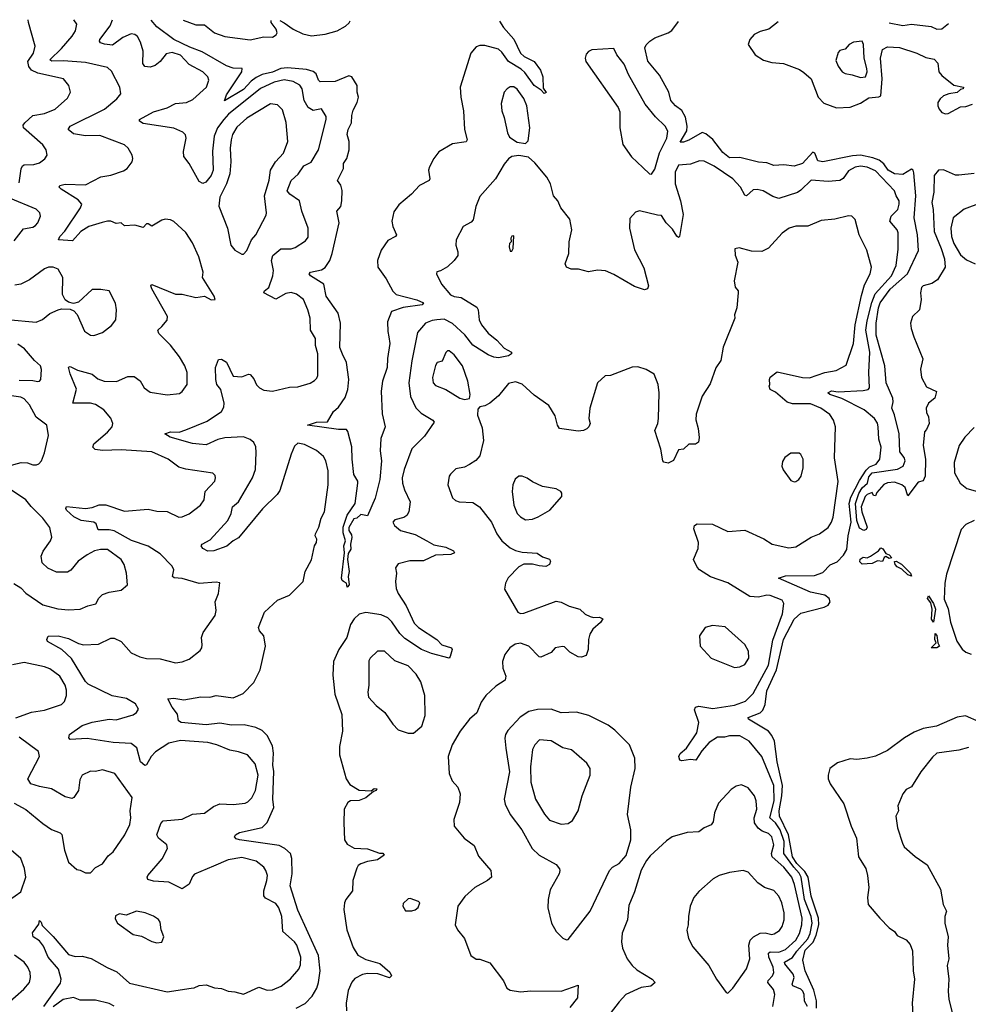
# Model space of a CAD drawing. Extents: x 1954683 to 2060285, y 904798 to 1016299.
# Tile 471 of 472: x 2048718 to 2054300, y 1010467 to 1016261. Entities that reach past the tile are written whole.
import ezdxf

# ---------------------------------------------------------------- set-up
doc = ezdxf.new("R2010")
doc.units = 0

msp = doc.modelspace()

# ---------------------------------------------------------------- linework, layer by layer
at = {"layer": '0CON10XD'}
for points in [[(2048715, 1015300.8), (2048727.1, 1015382.9), (2048735, 1015400.8), (2048745, 1015406.7), (2048800.9, 1015409.1), (2048835, 1015420), (2048867, 1015443), (2048880, 1015465), (2048874.3, 1015495), (2048855, 1015525.8), (2048740.9, 1015625), (2048738.6, 1015641.4), (2048748.1, 1015655), (2048795, 1015698.2), (2048865, 1015708.8), (2048926.9, 1015735), (2048999.5, 1015800.5), (2049016.7, 1015835), (2049008.1, 1015875), (2048975, 1015913.5), (2048825, 1015946.8), (2048787.2, 1015965), (2048771.3, 1015985), (2048765.8, 1016015), (2048798.9, 1016065), (2048808.5, 1016105), (2048770.4, 1016245), (2048768.4, 1016261.4)], [(2048860, 1010455), (2048957.6, 1010592.4), (2048961.8, 1010615), (2048945.6, 1010675), (2048885, 1010744.4), (2048859.2, 1010809.2), (2048835, 1010840), (2048796.7, 1010865), (2048793, 1010887), (2048831.2, 1010938.8), (2048835, 1010960), (2048845, 1010950), (2048850.7, 1010930.7), (2048915, 1010867.1), (2049005, 1010760), (2049045, 1010749.1), (2049085, 1010751.5), (2049137.9, 1010737.9), (2049233.2, 1010683.2), (2049289, 1010659), (2049365, 1010592.3), (2049585, 1010541.2), (2049726.8, 1010563.2), (2049745, 1010564.4), (2049775, 1010578.1), (2049815, 1010581.4), (2049865, 1010564.2), (2049905, 1010560.8), (2049945, 1010544.2), (2049985, 1010541.4), (2050035, 1010527.1), (2050125, 1010568.8), (2050175, 1010550.8), (2050205, 1010553.1), (2050257.5, 1010575), (2050312.1, 1010617.9), (2050360, 1010675), (2050370.9, 1010699.1), (2050373.1, 1010745), (2050348.9, 1010815), (2050335, 1010835.6), (2050266.2, 1010895), (2050260.9, 1010985), (2050243.6, 1011035), (2050225, 1011060.6), (2050165, 1011092.2), (2050155, 1011106.2), (2050154.1, 1011135), (2050173.3, 1011195), (2050175.6, 1011225), (2050167.5, 1011255), (2050154.3, 1011275), (2050109.6, 1011309.6), (2050025, 1011331.2), (2049945, 1011316.9), (2049859.2, 1011280.8), (2049747, 1011233), (2049735, 1011220), (2049715.6, 1011175), (2049675, 1011146.2), (2049595, 1011185.5), (2049505, 1011191.5), (2049472.2, 1011202.2), (2049468, 1011215), (2049473.1, 1011225), (2049556.7, 1011323.3), (2049587.1, 1011385), (2049584, 1011405), (2049534.2, 1011445), (2049525.6, 1011465), (2049548.3, 1011531.7), (2049562.7, 1011547.3), (2049675, 1011556.5), (2049735, 1011585.5), (2049805, 1011593.1), (2049859.5, 1011630.5), (2049895, 1011647.1), (2049975, 1011643.3), (2050045, 1011650.6), (2050061.3, 1011658.7), (2050085, 1011682), (2050105.4, 1011725), (2050120.8, 1011815), (2050103.4, 1011883.4), (2050058.8, 1011935), (2050006.1, 1011953.9), (2049955, 1011962.9), (2049878.8, 1011995), (2049825, 1012008.2), (2049665, 1012020.3), (2049595, 1012003.3), (2049517, 1011953), (2049491.5, 1011925), (2049465, 1011876), (2049455, 1011872.9), (2049429.1, 1011895), (2049407, 1011977), (2049375, 1012002.8), (2049267.3, 1012007.3), (2049115, 1012031.6), (2049016, 1012026), (2049006.4, 1012036.4), (2049011.2, 1012055), (2049085, 1012107.5), (2049145, 1012127.5), (2049245, 1012145.6), (2049285, 1012141.8), (2049385, 1012170), (2049405.8, 1012185), (2049416.8, 1012203.2), (2049399.4, 1012235), (2049346.6, 1012266.6), (2049262.1, 1012282.1), (2049120.8, 1012350.8), (2049105, 1012366.8), (2049022.5, 1012502.5), (2048965.7, 1012555.7), (2048881.7, 1012601.7), (2048877.5, 1012615), (2048885.6, 1012634.4), (2048945, 1012636.2), (2049005, 1012619.6), (2049065, 1012590), (2049093.1, 1012583.1), (2049182.4, 1012587.6), (2049255, 1012622.5), (2049275, 1012621.4), (2049315, 1012602), (2049375, 1012535.8), (2049425, 1012512.9), (2049465, 1012501.5), (2049545, 1012500), (2049635, 1012477.1), (2049675, 1012481.9), (2049715, 1012499.2), (2049779.7, 1012550.3), (2049790, 1012565), (2049791.9, 1012581.9), (2049787.8, 1012625), (2049797.5, 1012655), (2049869.1, 1012755), (2049874.5, 1012785), (2049869.2, 1012835), (2049887.1, 1012885), (2049896.7, 1012946.7), (2049875, 1012952), (2049775, 1012944.2), (2049675, 1012972.1), (2049627.4, 1012977.4), (2049617.5, 1012985), (2049625.5, 1013025), (2049615.8, 1013045), (2049545, 1013117.5), (2049475, 1013164.2), (2049376.9, 1013196.9), (2049275, 1013252.7), (2049245, 1013259.3), (2049180, 1013260), (2049167.5, 1013295), (2049155, 1013304.6), (2049080, 1013315), (2049036.2, 1013335), (2048994, 1013375), (2048990, 1013385), (2048994.2, 1013395.8), (2049105, 1013385.4), (2049145, 1013391.5), (2049185, 1013406.1), (2049225, 1013406.7), (2049335, 1013368.8), (2049475, 1013380.4), (2049525, 1013369.5), (2049585, 1013366.4), (2049655, 1013334.4), (2049675, 1013335.6), (2049715, 1013353.3), (2049782.5, 1013405), (2049803.2, 1013436.8), (2049810, 1013485), (2049866.2, 1013545), (2049871.2, 1013565), (2049868.3, 1013578.3), (2049853.8, 1013593.8), (2049695, 1013616.9), (2049655, 1013628.6), (2049592, 1013675), (2049495, 1013718.9), (2049315, 1013731.1), (2049205, 1013726.7), (2049161.5, 1013731.5), (2049149.2, 1013745), (2049154.2, 1013765), (2049235.6, 1013835), (2049261.4, 1013865), (2049265.6, 1013885), (2049255, 1013915.7), (2049213.8, 1013965), (2049165, 1013997.6), (2049135, 1014004.7), (2049030, 1014005), (2049052.8, 1014087.2), (2049015, 1014176.7), (2049005, 1014217.5), (2049015, 1014220), (2049058.7, 1014198.7), (2049145, 1014175.5), (2049177.1, 1014147.1), (2049215.4, 1014134.6), (2049287.8, 1014132.2), (2049355, 1014161.4), (2049392.7, 1014162.7), (2049426.4, 1014136.4), (2049451.4, 1014095), (2049485, 1014069.1), (2049586.9, 1014053.1), (2049658.9, 1014061.1), (2049675, 1014073.8), (2049704.3, 1014115), (2049704.4, 1014185), (2049689.5, 1014225), (2049657.9, 1014277.9), (2049605, 1014346), (2049536.9, 1014415), (2049530.8, 1014435), (2049555, 1014455.8), (2049586.8, 1014493.2), (2049587.1, 1014515), (2049495, 1014676.7), (2049490.8, 1014695), (2049495, 1014703.3), (2049635, 1014646.9), (2049675, 1014645.6), (2049755, 1014627.5), (2049805, 1014633.8), (2049845, 1014613.8), (2049867.5, 1014615), (2049863.3, 1014635), (2049794.3, 1014745), (2049797.1, 1014775), (2049771.9, 1014865), (2049735, 1014948), (2049695, 1015008.6), (2049625, 1015074.2), (2049605, 1015084.3), (2049575, 1015086.7), (2049555, 1015081.1), (2049495, 1015045.5), (2049475, 1015060.9), (2049465, 1015060), (2049445, 1015038.9), (2049395, 1015052.9), (2049335, 1015048.5), (2049315, 1015066.2), (2049285, 1015062.2), (2049254.4, 1015075.6), (2049235, 1015076.5), (2049202.9, 1015067.1), (2049125.3, 1015044.7), (2049078.9, 1015015), (2049029.1, 1014960.9), (2048946.7, 1014965), (2048954.5, 1014985), (2048982.9, 1015017.1), (2049076.9, 1015155), (2049082.9, 1015175), (2049061.5, 1015201.5), (2048962, 1015265), (2048951.2, 1015275), (2048954, 1015285), (2048985, 1015292.7), (2049105, 1015288.7), (2049195, 1015336.2), (2049255, 1015346.4), (2049328.3, 1015371.7), (2049350, 1015385), (2049379.2, 1015425), (2049384.2, 1015445), (2049380, 1015465), (2049357.1, 1015505), (2049335, 1015525.5), (2049189.2, 1015579.3), (2049105, 1015577.8), (2049035, 1015589.6), (2049002.9, 1015615), (2049014.7, 1015635.3), (2049216.4, 1015735), (2049289.2, 1015795), (2049313.3, 1015825), (2049306.9, 1015865), (2049258.7, 1015958.7), (2049235, 1015980), (2049105, 1016009.7), (2048975, 1016020), (2048907.5, 1016017.5), (2048895.6, 1016025), (2048965, 1016091.2), (2049027.3, 1016165), (2049045.9, 1016195.9), (2049054.2, 1016235), (2049037, 1016260.5)], [(2049775, 1013763.4), (2049735, 1013768.2), (2049603.3, 1013805), (2049572.5, 1013825), (2049605, 1013836), (2049656.1, 1013833.9), (2049695, 1013847.1), (2049820.4, 1013899.6), (2049905.6, 1013955), (2049919.2, 1013980.8), (2049920.8, 1014005), (2049902.2, 1014085), (2049878.6, 1014115), (2049872.2, 1014145), (2049871.1, 1014215), (2049888.7, 1014261.3), (2049905, 1014264.4), (2049935.3, 1014245.3), (2049974.2, 1014164.2), (2050025, 1014160), (2050065, 1014175.8), (2050075, 1014173.8), (2050095, 1014148), (2050111.8, 1014111.8), (2050130, 1014095), (2050155, 1014081.9), (2050205, 1014075.5), (2050305, 1014098.8), (2050355, 1014100), (2050426.9, 1014123.1), (2050452.6, 1014137.4), (2050467.6, 1014152.4), (2050472.4, 1014167.6), (2050471.7, 1014261.7), (2050473.1, 1014295), (2050459.4, 1014345), (2050458.2, 1014385), (2050430, 1014435), (2050427.3, 1014505), (2050414.5, 1014555), (2050388.6, 1014615), (2050346.9, 1014646.9), (2050315.4, 1014655.4), (2050285, 1014650), (2050225, 1014616.2), (2050154.4, 1014655), (2050158.6, 1014665), (2050185, 1014685.7), (2050208, 1014755), (2050211.5, 1014785), (2050199.2, 1014845), (2050207.1, 1014872.9), (2050255, 1014913.1), (2050316.3, 1014913.7), (2050340, 1014920), (2050399.1, 1014960.9), (2050415, 1014982.5), (2050415.5, 1015035.5), (2050378.1, 1015135), (2050364.2, 1015195), (2050306.9, 1015235), (2050292.7, 1015255), (2050315.6, 1015315), (2050357.8, 1015352.3), (2050389.2, 1015400.7), (2050433, 1015423), (2050477.1, 1015495), (2050522.5, 1015675), (2050522, 1015692), (2050495, 1015736), (2050445, 1015727.8), (2050415, 1015744.4), (2050391.9, 1015785), (2050380, 1015855), (2050366.1, 1015876.1), (2050327.8, 1015897.8), (2050275, 1015908.4), (2050215, 1015893), (2050135, 1015856.8), (2049947.6, 1015705), (2049919.2, 1015675), (2049882.6, 1015625), (2049862.5, 1015575), (2049853.1, 1015486.9), (2049855.8, 1015375), (2049844.7, 1015345), (2049813.9, 1015306.1), (2049795, 1015296.7), (2049775, 1015309.6), (2049714.8, 1015414.8), (2049685, 1015456.7), (2049682.8, 1015485), (2049697.9, 1015565), (2049693.1, 1015583.1), (2049678.8, 1015598.8), (2049625, 1015622.9), (2049445, 1015651.4), (2049423.3, 1015665), (2049423.3, 1015675), (2049505, 1015718.2), (2049585, 1015743.3), (2049635, 1015767.7), (2049700, 1015775), (2049737.4, 1015792.6), (2049818.1, 1015865), (2049830.6, 1015905), (2049825.6, 1015925), (2049795, 1015954.4), (2049715, 1015997.9), (2049665, 1016051.8), (2049615, 1016068.6), (2049580.5, 1016059.5), (2049544.7, 1016015.3), (2049515, 1015991.2), (2049485, 1015982.3), (2049455.5, 1015985.5), (2049443.6, 1016003.6), (2049445.3, 1016075.3), (2049429.2, 1016129.1), (2049411.7, 1016161.7), (2049395, 1016174.5), (2049375, 1016177.9), (2049325.8, 1016155.8), (2049265, 1016110.7), (2049216.4, 1016116.4), (2049194.2, 1016125), (2049186.9, 1016135), (2049188.9, 1016145), (2049250.8, 1016225), (2049265.1, 1016259.9)], [(2051541.4, 1016253), (2051565, 1016215.6), (2051625.8, 1016145.8), (2051664.5, 1016065), (2051686.7, 1016045), (2051745.3, 1016015.3), (2051782.5, 1015965), (2051795.8, 1015925), (2051798.3, 1015858.3), (2051816.7, 1015833.3), (2051805, 1015827.5), (2051787.5, 1015847.5), (2051745, 1015874.4), (2051690.9, 1015950.9), (2051669.8, 1015969.8), (2051594.6, 1016014.6), (2051555, 1016069.7), (2051535, 1016087.4), (2051455, 1016108.7), (2051425, 1016109.2), (2051405, 1016102.2), (2051371.9, 1016065), (2051310.6, 1015865), (2051314.4, 1015805), (2051330, 1015725), (2051335.7, 1015615), (2051352, 1015555), (2051345, 1015542), (2051265, 1015530.8), (2051185, 1015484), (2051155, 1015443.8), (2051130, 1015395), (2051124.5, 1015375), (2051131.9, 1015325), (2051127.5, 1015315), (2051070, 1015285), (2051024.2, 1015235), (2050948.3, 1015171.7), (2050918.8, 1015131.2), (2050908.8, 1015075), (2050913.8, 1015045), (2050934.5, 1014995), (2050929.2, 1014985), (2050885, 1014961.5), (2050844.3, 1014905.7), (2050824, 1014845), (2050826, 1014805), (2050875.6, 1014735.6), (2050914.7, 1014664.8), (2050934.3, 1014645), (2051055, 1014613.2), (2051093.8, 1014595), (2051085.9, 1014584.1), (2050975, 1014568.6), (2050905.3, 1014544.7), (2050882.6, 1014482.6), (2050883.7, 1014426.3), (2050890.9, 1014395), (2050896.9, 1014355), (2050881.7, 1014268.3), (2050881.1, 1014215), (2050853.1, 1014135), (2050844.7, 1014075.3), (2050851.2, 1013941.2), (2050868, 1013865), (2050842.4, 1013797.6), (2050838.9, 1013725), (2050847.5, 1013665), (2050837.1, 1013555), (2050809.4, 1013445), (2050765, 1013342.5), (2050725, 1013350), (2050701.2, 1013328.8), (2050683.8, 1013325), (2050655, 1013272.5), (2050654.6, 1013254.6), (2050670.8, 1013230.8), (2050672.9, 1013215), (2050664.3, 1013175), (2050666, 1013145), (2050650.3, 1013119.7), (2050646.2, 1013085), (2050657.1, 1013015), (2050650.4, 1012985), (2050656.9, 1012935), (2050645, 1012922.5), (2050642, 1012945), (2050624.5, 1012954.5), (2050615, 1012961.2), (2050612.7, 1012975), (2050630, 1013125), (2050624.7, 1013165), (2050635.4, 1013195), (2050621.9, 1013241.9), (2050621.5, 1013275), (2050644.3, 1013345), (2050692.9, 1013415), (2050707.5, 1013535), (2050707.5, 1013545), (2050684.6, 1013584.6), (2050673.8, 1013675), (2050672.9, 1013747.1), (2050648.8, 1013838.8), (2050640.7, 1013850.7), (2050595, 1013849.5), (2050411.2, 1013875), (2050465, 1013892.5), (2050528.8, 1013895), (2050563.8, 1013955), (2050595, 1013982), (2050632.8, 1014037.2), (2050650, 1014085), (2050654, 1014145), (2050640.9, 1014245), (2050617, 1014293), (2050601.8, 1014331.8), (2050605.7, 1014475), (2050593.1, 1014535), (2050522.1, 1014635), (2050508, 1014705), (2050429.2, 1014755), (2050422.5, 1014765), (2050428.8, 1014775), (2050495, 1014790), (2050515, 1014802.3), (2050543.2, 1014845), (2050557.3, 1014885), (2050598, 1015065), (2050583.5, 1015135), (2050607.7, 1015162.3), (2050614.7, 1015195.3), (2050616, 1015256), (2050608, 1015288), (2050589.2, 1015315), (2050624.4, 1015385), (2050624.5, 1015414.5), (2050644, 1015445), (2050657.6, 1015495), (2050657.5, 1015545), (2050644.8, 1015585), (2050651, 1015615), (2050670.9, 1015655), (2050672.4, 1015697.6), (2050681.3, 1015728.7), (2050704.6, 1015775), (2050711.8, 1015805), (2050703.8, 1015835), (2050704.7, 1015875), (2050673.1, 1015925), (2050655, 1015931.8), (2050575, 1015897.8), (2050486.6, 1015896.6), (2050475.7, 1015905.7), (2050462.7, 1015942.7), (2050445, 1015956.9), (2050405, 1015967.3), (2050295, 1015978.2), (2050255, 1015973.2), (2050205, 1015952.6), (2050145, 1015938.3), (2050109.1, 1015920.9), (2050080.2, 1015899.8), (2050035, 1015849.8), (2049924.2, 1015784.2), (2049935, 1015820), (2050025.6, 1015955), (2050026.7, 1015975), (2049975, 1015976.6), (2049935, 1015989.1), (2049792.4, 1016072.4), (2049719.6, 1016100.4), (2049625.6, 1016145), (2049525, 1016218.5), (2049492.8, 1016259.2)], [(2049680.7, 1016258.6), (2049755, 1016230.8), (2049805, 1016230.6), (2049865, 1016183.4), (2049925, 1016162.2), (2050073.5, 1016143.5), (2050155, 1016159.6), (2050205, 1016158.9), (2050227.5, 1016172.5), (2050232.9, 1016185), (2050227.3, 1016205), (2050197.5, 1016245), (2050198.5, 1016257)], [(2050249.5, 1016256.9), (2050275, 1016243.2), (2050327.5, 1016205), (2050385, 1016177.7), (2050435, 1016167.1), (2050515, 1016176.5), (2050586, 1016195), (2050635, 1016222.7), (2050656.6, 1016243.4), (2050662.7, 1016255.6)], [(2054335, 1015356.9), (2054245, 1015345.5), (2054225, 1015346.5), (2054155, 1015378.1), (2054125, 1015375.7), (2054099.2, 1015345), (2054096.5, 1015246.5), (2054084.8, 1015185), (2054092.6, 1015145), (2054099.4, 1015015), (2054140.2, 1014915), (2054160.8, 1014855), (2054163.6, 1014805), (2054119.5, 1014730.5), (2054085, 1014709.4), (2054035, 1014696.2), (2054025, 1014685.7), (2054018.2, 1014655), (2054023.3, 1014615), (2054012.5, 1014555), (2053972.5, 1014515), (2053960, 1014475), (2053963.3, 1014445), (2053980, 1014395), (2054033.3, 1014265), (2054018.8, 1014205), (2054023.8, 1014155), (2054055, 1014100), (2054113, 1014073), (2054103.3, 1014035), (2054066.2, 1014005), (2054052, 1013975), (2054055, 1013950), (2054066.7, 1013925), (2054070, 1013885), (2054055, 1013850), (2054043, 1013837), (2054033.8, 1013755), (2054047.5, 1013675), (2054045.7, 1013574.3), (2054035, 1013547.5), (2054005, 1013540), (2053945, 1013460), (2053929.3, 1013509.3), (2053908.8, 1013525), (2053865, 1013540), (2053823.9, 1013536.1), (2053803.9, 1013526.1), (2053761.7, 1013478.3), (2053755, 1013460), (2053741.7, 1013461.7), (2053735, 1013480), (2053705, 1013466.7), (2053693.1, 1013455), (2053670.4, 1013395), (2053673.8, 1013365), (2053705.6, 1013275.6), (2053698.9, 1013261.1), (2053685, 1013256.4), (2053659.7, 1013269.7), (2053645, 1013314.3), (2053635.6, 1013415), (2053655, 1013472.6), (2053675, 1013507.1), (2053706.7, 1013535), (2053715, 1013571.2), (2053735.3, 1013595), (2053884.3, 1013615.7), (2053916.7, 1013635), (2053928.8, 1013665), (2053922.5, 1013685), (2053897.7, 1013717.7), (2053893.4, 1013823.4), (2053866.6, 1013936.6), (2053850, 1013975), (2053858.2, 1014011.8), (2053856.8, 1014035), (2053817.1, 1014125), (2053808.6, 1014225), (2053758.8, 1014405), (2053757.4, 1014475), (2053771.2, 1014565), (2053782.3, 1014595), (2053840, 1014675), (2053942.9, 1014765), (2054006.9, 1014903.1), (2054001, 1014995), (2053981.9, 1015095), (2053991.5, 1015225), (2053980.5, 1015360.5), (2053975, 1015376.2), (2053965, 1015381.2), (2053915, 1015350), (2053865, 1015353.5), (2053828.4, 1015375), (2053803.6, 1015413.6), (2053775, 1015435.3), (2053739.2, 1015449.2), (2053665, 1015463.9), (2053618.8, 1015461.2), (2053444.7, 1015424.7), (2053415, 1015430.6), (2053396.9, 1015475), (2053385, 1015481.4), (2053325, 1015415.9), (2053275, 1015398.9), (2053215, 1015406.5), (2053155, 1015402.5), (2053115, 1015418.1), (2053065, 1015422.2), (2052955, 1015451.1), (2052895, 1015449.2), (2052855, 1015479.3), (2052796.2, 1015556.1), (2052755, 1015590), (2052735, 1015597.9), (2052655, 1015551.8), (2052625, 1015540.6), (2052605, 1015540), (2052643.5, 1015606.5), (2052645.2, 1015635), (2052637, 1015687), (2052615, 1015726.9), (2052577.3, 1015755), (2052550.5, 1015785), (2052538.5, 1015835), (2052483.8, 1015935), (2052415, 1016018.1), (2052396.2, 1016095), (2052405, 1016113.5), (2052426.4, 1016135), (2052454.8, 1016155.2), (2052535, 1016183.2), (2052555, 1016197.1), (2052594.3, 1016249.8)], [(2053181.8, 1016248), (2053126.2, 1016205), (2053075, 1016191.8), (2053040.8, 1016175), (2053014.4, 1016145), (2053005.6, 1016115), (2053045.6, 1016055), (2053095, 1016022.7), (2053145, 1016008.5), (2053212.6, 1016002.6), (2053307.3, 1015967.3), (2053331.4, 1015951.4), (2053375, 1015914.3), (2053416, 1015806), (2053450.7, 1015770.7), (2053525, 1015742.2), (2053604.1, 1015745.9), (2053665, 1015770.2), (2053715, 1015802), (2053772.9, 1015807.1), (2053786, 1015814), (2053792.7, 1015912.7), (2053782.7, 1016035), (2053794.4, 1016085), (2053825, 1016101.9), (2053895, 1016097.8), (2053997.5, 1016065), (2054049.5, 1016039.5), (2054098.8, 1016028.8), (2054120, 1016005), (2054127.5, 1015955), (2054145, 1015932.5), (2054215.8, 1015875.8), (2054272.5, 1015865), (2054270, 1015855), (2054255, 1015851.2), (2054235, 1015833.8), (2054185, 1015826), (2054155, 1015814), (2054133.8, 1015796.2), (2054121.5, 1015775), (2054120.9, 1015755), (2054127.8, 1015735), (2054144.7, 1015714.7), (2054165, 1015707.1), (2054181.2, 1015708.8), (2054255, 1015748.8), (2054285, 1015750), (2054325, 1015763.3)], [(2053833.6, 1016243), (2053915, 1016226.7), (2053965, 1016235.5), (2054081.6, 1016221.6), (2054115, 1016205.9), (2054145, 1016207.5), (2054184.4, 1016239.9)], [(2052435, 1015353.3), (2052455, 1015382.5), (2052482.5, 1015477.5), (2052526, 1015565), (2052532.5, 1015605), (2052516.7, 1015635), (2052459.2, 1015689.2), (2052398.6, 1015765), (2052299.7, 1015939.7), (2052275, 1015998.8), (2052231.2, 1016055), (2052215, 1016092.5), (2052085, 1016083.8), (2052065.9, 1016074.1), (2052052.3, 1016057.7), (2052046.2, 1016035), (2052048.8, 1016015), (2052240, 1015745), (2052249.5, 1015719.5), (2052249.2, 1015625), (2052267, 1015527), (2052319.2, 1015455), (2052385, 1015391.2), (2052423.3, 1015355), (2052435, 1015353.3)], [(2053665, 1015921.4), (2053695, 1015924.4), (2053704.5, 1015955), (2053703.9, 1015975), (2053687.9, 1016035), (2053684.2, 1016115), (2053675.9, 1016135.9), (2053625, 1016128.8), (2053600, 1016115), (2053575, 1016088.8), (2053545, 1016080), (2053535, 1016067.5), (2053521.2, 1016021.2), (2053535, 1015987.5), (2053558.8, 1015955), (2053575, 1015944.3), (2053617.6, 1015937.6), (2053665, 1015921.4)], [(2051695, 1015532.5), (2051711.2, 1015548.8), (2051719.5, 1015625), (2051701.4, 1015755), (2051685, 1015798.5), (2051645, 1015852.5), (2051625, 1015866.5), (2051605, 1015865.7), (2051586, 1015855), (2051569.2, 1015835), (2051551.3, 1015768.7), (2051554.5, 1015725), (2051569.5, 1015685), (2051588.8, 1015595), (2051600.9, 1015570.9), (2051645, 1015540.8), (2051695, 1015532.5)], [(2050025, 1014881.2), (2050035, 1014882), (2050055, 1014903.8), (2050082.7, 1014965), (2050108.5, 1014995), (2050168, 1015112), (2050170.9, 1015125), (2050158.3, 1015225), (2050186.3, 1015316.3), (2050194.2, 1015375), (2050222.9, 1015425), (2050271.2, 1015475), (2050295.6, 1015545), (2050286.3, 1015656.3), (2050265, 1015730), (2050235, 1015760), (2050195, 1015766.5), (2050055, 1015682.2), (2049995, 1015629.6), (2049970.6, 1015585), (2049963.5, 1015555), (2049957.2, 1015505), (2049961.1, 1015425), (2049954.2, 1015355), (2049934.4, 1015295.6), (2049895, 1015217.5), (2049889.6, 1015165), (2049940.9, 1015035), (2049961.4, 1014935), (2049983.3, 1014905), (2050025, 1014881.2)], [(2053406.8, 1010445), (2053407.5, 1010487.5), (2053391.4, 1010551.4), (2053340.4, 1010665), (2053326.8, 1010726.8), (2053340.9, 1010785), (2053387, 1010833), (2053405.1, 1010875), (2053420.2, 1010935), (2053418.6, 1010975), (2053375, 1011103.1), (2053357.3, 1011215), (2053338.3, 1011248.3), (2053292, 1011295), (2053264.9, 1011335), (2053242.1, 1011465), (2053188.6, 1011575), (2053187.2, 1011605), (2053202.8, 1011695), (2053206.2, 1011755), (2053175.5, 1011894.5), (2053160.3, 1012015), (2053145, 1012049.7), (2053125, 1012074.2), (2053007.3, 1012145), (2053005.7, 1012155), (2053075, 1012181.7), (2053091.8, 1012198.2), (2053105, 1012232.5), (2053115, 1012311.9), (2053171.9, 1012435), (2053212.6, 1012615), (2053275, 1012733.5), (2053315, 1012768.1), (2053452.5, 1012805), (2053475, 1012815.6), (2053486.5, 1012835), (2053481.1, 1012855), (2053456, 1012875), (2053371.8, 1012891.8), (2053182.5, 1012975), (2053225, 1012989.6), (2053395, 1012991.4), (2053445, 1013007.7), (2053486.6, 1013053.4), (2053529.2, 1013070.8), (2053565, 1013110), (2053585, 1013143.1), (2053592.7, 1013225), (2053610.2, 1013305), (2053599.1, 1013415), (2053608.2, 1013451.8), (2053659.3, 1013550.7), (2053698.8, 1013611.2), (2053719, 1013631), (2053757.1, 1013645), (2053778.7, 1013675), (2053786.7, 1013745), (2053773.6, 1013793.6), (2053770.4, 1013865), (2053765, 1013888), (2053748.8, 1013915), (2053687.7, 1013965), (2053555, 1014033), (2053484.4, 1014055), (2053474.4, 1014065), (2053495, 1014076.6), (2053535, 1014071.9), (2053681.4, 1014078.6), (2053710, 1014085), (2053719.5, 1014095), (2053714.4, 1014184.4), (2053720, 1014305), (2053697, 1014435), (2053705, 1014489.1), (2053733.1, 1014596.9), (2053752.6, 1014647.4), (2053848.4, 1014755), (2053875.7, 1014815), (2053888.1, 1014911.9), (2053886.9, 1015006.9), (2053881.5, 1015025), (2053837.5, 1015075), (2053846.4, 1015105), (2053885.4, 1015145), (2053893.8, 1015175), (2053893.8, 1015195), (2053875, 1015224.2), (2053866.1, 1015255), (2053755, 1015371.4), (2053705, 1015394.4), (2053665, 1015399.3), (2053635, 1015393.6), (2053595, 1015371.8), (2053563.6, 1015326.4), (2053545, 1015314.6), (2053475, 1015309.2), (2053375, 1015317.2), (2053315, 1015257.3), (2053295, 1015244.5), (2053185, 1015209.5), (2053149.3, 1015220.7), (2053093.5, 1015253.5), (2053057.6, 1015262.4), (2053035, 1015260), (2052995, 1015225.6), (2052985, 1015229.4), (2052958.9, 1015275), (2052915, 1015324.5), (2052805, 1015399.6), (2052745, 1015429.5), (2052719.3, 1015430.7), (2052665, 1015411.9), (2052595, 1015405.7), (2052574.7, 1015365), (2052576.2, 1015295), (2052606.1, 1015196.1), (2052622.5, 1015115), (2052600, 1014985), (2052595, 1014980), (2052585, 1014987.5), (2052558.8, 1015028.8), (2052522.9, 1015065), (2052495, 1015110), (2052470.7, 1015110.7), (2052365, 1015136.2), (2052341.2, 1015128.8), (2052308.3, 1015091.7), (2052306.9, 1015035), (2052336.4, 1014906.4), (2052390.2, 1014800.2), (2052417.5, 1014695), (2052411.7, 1014678.3), (2052395, 1014671.2), (2052335, 1014691.2), (2052215, 1014762.5), (2052165, 1014784), (2052118.3, 1014788.3), (2052065, 1014776.7), (2052006.4, 1014793.6), (2051964.1, 1014794.1), (2051936.7, 1014805), (2051928, 1014825), (2051948.6, 1014885), (2051952, 1014955), (2051966.7, 1015025), (2051955, 1015087.5), (2051902.5, 1015155), (2051884, 1015195), (2051859.2, 1015225), (2051842.5, 1015295), (2051820, 1015335), (2051749.7, 1015419.7), (2051711.7, 1015451.7), (2051655, 1015462), (2051615, 1015456.5), (2051595, 1015443.1), (2051568.2, 1015411.8), (2051517.1, 1015325), (2051425, 1015221.2), (2051402.9, 1015162.9), (2051386.6, 1015083.4), (2051375, 1015069.4), (2051327.5, 1015045), (2051287.5, 1014965), (2051284.3, 1014935), (2051296.7, 1014895), (2051295.5, 1014874.5), (2051275, 1014844), (2051235, 1014807.5), (2051195, 1014783.8), (2051172.5, 1014777.5), (2051170, 1014765), (2051200.6, 1014705), (2051252.7, 1014642.7), (2051275, 1014632.2), (2051315, 1014627.1), (2051408.9, 1014568.9), (2051415.7, 1014555), (2051421.5, 1014495), (2051435.6, 1014465), (2051475, 1014417.5), (2051525.4, 1014375.4), (2051568.5, 1014328.5), (2051612.5, 1014305), (2051612.5, 1014295), (2051595, 1014284.2), (2051535, 1014271.5), (2051507.5, 1014275), (2051475, 1014288.5), (2051385, 1014345.8), (2051337.2, 1014407.2), (2051265, 1014473.8), (2051215, 1014498.9), (2051172.5, 1014495), (2051145, 1014491.8), (2051105.4, 1014474.6), (2051058.8, 1014421.2), (2051025.3, 1014254.7), (2051008.9, 1014125), (2051017.1, 1014045), (2051048.3, 1013978.3), (2051081.1, 1013945), (2051149.4, 1013905), (2051156.8, 1013893.2), (2051099.5, 1013810.5), (2051025, 1013735.8), (2050980, 1013615), (2050969.1, 1013565), (2050970.9, 1013535), (2050982.5, 1013495), (2051016.7, 1013425), (2051008.9, 1013365), (2050996, 1013344), (2050978.6, 1013331.4), (2050925, 1013318), (2050914, 1013305), (2050924.5, 1013284.5), (2050958.8, 1013255), (2051045, 1013231.5), (2051114.3, 1013194.3), (2051155, 1013170.3), (2051226.6, 1013156.6), (2051270, 1013135), (2051276.2, 1013125), (2051255, 1013114.5), (2051165, 1013111.2), (2051095, 1013076.6), (2051013.5, 1013076.5), (2050945, 1013058.6), (2050928.6, 1013035), (2050935.7, 1013005), (2050929.4, 1012955), (2050933.1, 1012915), (2050945.6, 1012885), (2050992.7, 1012812.7), (2051039.5, 1012709.5), (2051065.7, 1012685), (2051172, 1012615), (2051201.9, 1012581.9), (2051260, 1012565), (2051262.5, 1012555), (2051251.2, 1012515), (2051245, 1012503.8), (2051141.1, 1012531.1), (2051081.9, 1012555), (2050985, 1012619.1), (2050955, 1012649.3), (2050907.6, 1012717.6), (2050885, 1012741.3), (2050845, 1012758.8), (2050755, 1012773.1), (2050715, 1012763.1), (2050685.6, 1012735), (2050665, 1012702.5), (2050642.7, 1012625), (2050596.1, 1012555), (2050565.4, 1012485), (2050560, 1012405), (2050571.7, 1012291.7), (2050613, 1012173), (2050618.1, 1012075), (2050600.4, 1011985), (2050600.4, 1011935), (2050638.6, 1011795), (2050661.2, 1011761.2), (2050715, 1011727.1), (2050787, 1011723), (2050805, 1011738), (2050820, 1011735), (2050816.2, 1011725), (2050800.7, 1011719.3), (2050755, 1011682.2), (2050715, 1011666.7), (2050665, 1011664.3), (2050650, 1011655), (2050627.1, 1011615), (2050625.6, 1011535.6), (2050629.4, 1011435), (2050645, 1011409.2), (2050686.6, 1011386.6), (2050765, 1011383.1), (2050835, 1011356.7), (2050855, 1011356.7), (2050862.5, 1011345), (2050823, 1011317), (2050765, 1011308.1), (2050725.5, 1011294.5), (2050710.8, 1011285), (2050701.1, 1011268.9), (2050678, 1011195), (2050676, 1011135), (2050637.1, 1011085), (2050629.5, 1011065), (2050626.1, 1011025), (2050643.8, 1010905), (2050681.2, 1010801.2), (2050707, 1010757), (2050755, 1010730.4), (2050836.8, 1010706.8), (2050896.3, 1010656.3), (2050906.2, 1010635), (2050895, 1010624), (2050825, 1010646.5), (2050765, 1010649.3), (2050735, 1010643.3), (2050690.5, 1010619.5), (2050672.6, 1010597.4), (2050651.9, 1010548.1), (2050638.4, 1010475), (2050641.4, 1010428.6)], [(2048685, 1014959.5), (2048739.8, 1015030.2), (2048795, 1015040.8), (2048810.3, 1015049.7), (2048825.8, 1015065), (2048841.2, 1015105), (2048836.2, 1015125), (2048815, 1015147.1), (2048665, 1015208.8)], [(2054375, 1015182.9), (2054275, 1015147.1), (2054210.5, 1015095), (2054196.8, 1015035), (2054200.4, 1014985), (2054215, 1014944.2), (2054255, 1014878.6), (2054289.1, 1014849.1), (2054340, 1014825)], [(2053354.1, 1010455), (2053335.7, 1010485.7), (2053334.7, 1010525), (2053327.4, 1010545), (2053315, 1010556.6), (2053266.9, 1010576.9), (2053262.9, 1010585), (2053274.5, 1010625), (2053269.4, 1010645), (2053220, 1010705), (2053218.2, 1010715), (2053265, 1010741.9), (2053290.2, 1010779.8), (2053355, 1010852), (2053370.3, 1010885), (2053382.3, 1010945), (2053375.3, 1010985), (2053335.7, 1011085), (2053317.3, 1011215), (2053305, 1011239), (2053274.3, 1011274.3), (2053214.8, 1011355), (2053216.9, 1011425), (2053193.2, 1011495), (2053165.8, 1011535), (2053131.4, 1011565), (2053158.3, 1011665), (2053155.4, 1011755.4), (2053085.3, 1011925.3), (2053010.8, 1012015), (2052955, 1012047.5), (2052895, 1012047.6), (2052865, 1012039.2), (2052825, 1012038.9), (2052775, 1012008.2), (2052731.2, 1011958.8), (2052696.4, 1011903.6), (2052665, 1011908.2), (2052615, 1011900.8), (2052602.5, 1011905), (2052597.5, 1011925), (2052605, 1011944.2), (2052642.7, 1011975), (2052702.1, 1012065), (2052713.8, 1012125), (2052689.5, 1012200.5), (2052694.6, 1012215.4), (2052715, 1012222.1), (2052797.8, 1012207.8), (2052925, 1012227.1), (2052989.2, 1012250.9), (2053034.3, 1012295.7), (2053125, 1012463.6), (2053149.1, 1012610.9), (2053207.5, 1012765), (2053215.5, 1012825), (2053204, 1012845), (2053135, 1012873.8), (2053114.6, 1012875.4), (2053065, 1012862.9), (2053015, 1012867.9), (2052885, 1012947.5), (2052782.8, 1012982.8), (2052718.8, 1013025), (2052705, 1013040), (2052684, 1013085), (2052711.2, 1013148.8), (2052712, 1013185), (2052684.2, 1013265), (2052688.8, 1013285), (2052705, 1013294), (2052795, 1013292.9), (2052885, 1013249.4), (2052985, 1013256.9), (2053096.8, 1013206.8), (2053145.7, 1013175.7), (2053245, 1013154.2), (2053285, 1013159.2), (2053375, 1013215.7), (2053425, 1013235.8), (2053475, 1013273.8), (2053495.5, 1013304.5), (2053505.5, 1013334.5), (2053534.4, 1013544.4), (2053513.7, 1013683.7), (2053519.5, 1013865), (2053507.8, 1013905), (2053485, 1013938.1), (2053432.5, 1013975), (2053371.6, 1014001.6), (2053265, 1014001.5), (2053235, 1014010.9), (2053165, 1014068.8), (2053133.3, 1014085), (2053127.5, 1014105), (2053132.5, 1014115), (2053130, 1014145), (2053135, 1014157.5), (2053175, 1014190), (2053325, 1014156.2), (2053365, 1014154.6), (2053455, 1014186.2), (2053522.5, 1014197.5), (2053581.7, 1014228.3), (2053625, 1014356.7), (2053635.2, 1014465), (2053672, 1014638), (2053689.7, 1014700.3), (2053722.7, 1014765), (2053730, 1014805), (2053702.2, 1014905), (2053658.1, 1014995), (2053634.3, 1015085), (2053615, 1015104.3), (2053595, 1015106.9), (2053515, 1015087.5), (2053435, 1015078.9), (2053355, 1015046.5), (2053285, 1015046.9), (2053245.7, 1015034.3), (2053205, 1015005.6), (2053125, 1014916.7), (2053085, 1014897.5), (2053025, 1014899.2), (2052951.7, 1014918.3), (2052927, 1014913), (2052927.5, 1014875), (2052944.4, 1014835), (2052922, 1014725), (2052928.3, 1014688.3), (2052946.2, 1014666.2), (2052946.7, 1014655), (2052937.5, 1014565), (2052923.8, 1014525), (2052926.7, 1014505), (2052858.6, 1014335), (2052843.8, 1014255), (2052815, 1014213.3), (2052781.2, 1014118.8), (2052733.4, 1014046.6), (2052699.4, 1013940.6), (2052695.9, 1013905.9), (2052710, 1013855), (2052716.4, 1013803.6), (2052712.5, 1013775), (2052695, 1013763.3), (2052655, 1013763.3), (2052625, 1013733.3), (2052595, 1013730), (2052565, 1013666.7), (2052535, 1013652.5), (2052508.3, 1013658.3), (2052502.5, 1013665), (2052490, 1013735), (2052456.1, 1013843.9), (2052472.5, 1013885), (2052476.9, 1013915), (2052480.6, 1014065), (2052474.3, 1014114.3), (2052451.2, 1014175), (2052405, 1014203.8), (2052355, 1014218), (2052323, 1014217), (2052195, 1014166.7), (2052164.1, 1014165.9), (2052117.5, 1014125), (2052072.5, 1013975), (2052067.5, 1013915), (2052075.7, 1013884.3), (2052068, 1013865), (2052055, 1013852.9), (2052035, 1013843.1), (2052005, 1013840), (2051895, 1013856), (2051882, 1013875), (2051868.8, 1013931.2), (2051831.7, 1013991.7), (2051745, 1014051.8), (2051675, 1014116.5), (2051635, 1014129.5), (2051595, 1014121.5), (2051535, 1014048.6), (2051485, 1014004.2), (2051455, 1013989.2), (2051426.7, 1013983.3), (2051415, 1013970), (2051412, 1013935), (2051439.1, 1013859.1), (2051447.8, 1013785), (2051425.4, 1013694.6), (2051402.8, 1013667.2), (2051365, 1013643.8), (2051335, 1013628.8), (2051285, 1013618), (2051252.3, 1013587.7), (2051246.2, 1013575), (2051238, 1013525), (2051265, 1013447.5), (2051281.7, 1013431.7), (2051305, 1013423.8), (2051385, 1013420), (2051424.2, 1013395), (2051494.4, 1013305), (2051525.6, 1013235), (2051554.7, 1013194.7), (2051603.7, 1013153.6), (2051635, 1013138.7), (2051675, 1013128.8), (2051762.3, 1013122.3), (2051795, 1013100), (2051835, 1013086.7), (2051842.5, 1013075), (2051836.2, 1013055), (2051815, 1013043.8), (2051775, 1013046.7), (2051735, 1013058.1), (2051685, 1013057.1), (2051655, 1013041.9), (2051592.8, 1012977.2), (2051576.2, 1012945), (2051570.7, 1012910.7), (2051648.8, 1012775), (2051665, 1012767.1), (2051685, 1012769.2), (2051875, 1012838.8), (2051905, 1012833.3), (2051951.2, 1012811.2), (2052015, 1012792), (2052045, 1012763.3), (2052075, 1012750), (2052095, 1012743.8), (2052130, 1012745), (2052150, 1012735), (2052136.2, 1012715), (2052090, 1012675), (2052073.8, 1012645), (2052066, 1012615), (2052063.8, 1012555), (2052050.7, 1012519.3), (2052025, 1012510.8), (2052005, 1012512), (2051955, 1012538.8), (2051925, 1012570.8), (2051913.1, 1012573.1), (2051868.8, 1012565), (2051845, 1012537.5), (2051785, 1012510), (2051775, 1012512), (2051714, 1012574), (2051665, 1012592.3), (2051633.4, 1012586.6), (2051602.2, 1012565), (2051573.1, 1012525), (2051558.6, 1012485), (2051561.4, 1012445), (2051578.4, 1012398.4), (2051574.7, 1012375.3), (2051520.7, 1012339.3), (2051462, 1012285), (2051434.5, 1012245.5), (2051408, 1012182), (2051365.8, 1012145), (2051309.2, 1012075), (2051263.8, 1011995), (2051240, 1011925), (2051246.2, 1011825), (2051263, 1011783), (2051295.9, 1011745.9), (2051310, 1011705), (2051307.1, 1011655), (2051272, 1011555), (2051273.8, 1011515), (2051334.3, 1011444.3), (2051392.3, 1011402.3), (2051418.8, 1011338.8), (2051465, 1011283.8), (2051490, 1011255), (2051493.8, 1011215), (2051471.2, 1011195), (2051395.7, 1011154.3), (2051337.3, 1011102.7), (2051296.2, 1011045), (2051281.2, 1010935), (2051293.8, 1010905), (2051336.2, 1010855), (2051372.5, 1010755), (2051405, 1010732.5), (2051425, 1010733.3), (2051485, 1010711.2), (2051566, 1010605), (2051585, 1010563.3), (2051605, 1010550), (2051665, 1010540.8), (2051725, 1010546.9), (2051905, 1010544.4), (2052005, 1010580), (2052001.2, 1010505), (2051955, 1010448.8)], [(2051615, 1014900), (2051622.5, 1014915), (2051625, 1014990), (2051615, 1014987.5), (2051607.5, 1014975), (2051610, 1014955), (2051600, 1014945), (2051597.5, 1014925), (2051605, 1014900), (2051615, 1014900)], [(2048645, 1014496.2), (2048815, 1014480.9), (2048852.1, 1014497.9), (2048895, 1014533.1), (2048945, 1014554.3), (2048965, 1014560), (2049015, 1014558.8), (2049037.3, 1014547.3), (2049056.6, 1014526.6), (2049099.1, 1014429.1), (2049134.1, 1014404.1), (2049155, 1014403.8), (2049205, 1014420), (2049258.3, 1014461.7), (2049283.9, 1014496.1), (2049288.6, 1014555), (2049282.7, 1014592.7), (2049245.5, 1014665.5), (2049195, 1014674.3), (2049145, 1014674.3), (2049065, 1014598.6), (2049035, 1014591.2), (2049005, 1014598.8), (2048985, 1014613.3), (2048970.8, 1014645), (2048972.5, 1014745), (2048945, 1014794), (2048915, 1014805.6), (2048887.5, 1014805), (2048865, 1014795.4), (2048775, 1014730.5), (2048725.3, 1014704.7), (2048689.4, 1014699.4)], [(2048715, 1014141.1), (2048795, 1014139.1), (2048825, 1014132.1), (2048835.3, 1014134.7), (2048841.9, 1014145), (2048846.8, 1014203.2), (2048840.6, 1014225), (2048805.5, 1014255), (2048745.5, 1014325), (2048708.1, 1014351.9)], [(2051335, 1014026.7), (2051365, 1014032.5), (2051368.8, 1014055), (2051354.3, 1014135), (2051324.3, 1014225), (2051275, 1014289.2), (2051245, 1014312), (2051235, 1014312), (2051225, 1014303.8), (2051205, 1014251.2), (2051175, 1014243.3), (2051165, 1014226.7), (2051147.8, 1014155), (2051150.6, 1014125), (2051165, 1014109.4), (2051225.9, 1014085.9), (2051307.5, 1014035), (2051335, 1014026.7)], [(2048647.5, 1013635), (2048726.5, 1013656.5), (2048763.2, 1013653.2), (2048795, 1013641.9), (2048817.4, 1013642.6), (2048831.7, 1013648.3), (2048846.2, 1013665), (2048865, 1013712.5), (2048886.9, 1013815), (2048878.8, 1013875), (2048815, 1013921.9), (2048776.2, 1013995), (2048745, 1014030), (2048725, 1014039.7), (2048615.4, 1014055.4)], [(2054335, 1013861.1), (2054280.4, 1013805), (2054247.2, 1013755), (2054216.9, 1013655), (2054218.5, 1013595), (2054252.9, 1013535), (2054292, 1013502), (2054395, 1013472.9)], [(2050345, 1010443.8), (2050397.2, 1010472.8), (2050440, 1010515), (2050466.8, 1010563.2), (2050476.2, 1010596.2), (2050485.8, 1010665), (2050477.2, 1010755), (2050355, 1011020.9), (2050309.3, 1011165), (2050321, 1011235), (2050320.2, 1011325), (2050311.2, 1011355), (2050277.7, 1011385), (2050245, 1011401.9), (2050011.2, 1011435), (2049991.3, 1011441.3), (2049982.4, 1011452.4), (2049987.1, 1011465), (2050011.5, 1011478.5), (2050145, 1011506.9), (2050175, 1011536.5), (2050212.8, 1011625), (2050208.7, 1011675), (2050213.1, 1011836.9), (2050207.8, 1011875), (2050212.1, 1011945), (2050205, 1011989.1), (2050175, 1012048.7), (2050145, 1012078.8), (2050107.2, 1012097.2), (2050038.8, 1012111.2), (2049965, 1012110.3), (2049895, 1012121.6), (2049815, 1012111.6), (2049668.8, 1012125), (2049652, 1012135), (2049647.1, 1012175), (2049616, 1012215), (2049590, 1012265), (2049625, 1012269.4), (2049685, 1012258.6), (2049785, 1012277.3), (2049836.1, 1012273.9), (2049875, 1012284.6), (2049975, 1012271.8), (2050033.9, 1012296.1), (2050095, 1012361.4), (2050132.5, 1012435), (2050165.3, 1012575), (2050155.6, 1012635), (2050129.2, 1012665), (2050123.8, 1012685), (2050159.4, 1012775), (2050235, 1012845.6), (2050305, 1012875.7), (2050386.2, 1012955), (2050398.6, 1013015), (2050435, 1013082.5), (2050453.3, 1013165), (2050463.8, 1013185), (2050465.8, 1013205), (2050456.2, 1013225), (2050458, 1013235), (2050479.2, 1013275), (2050492.7, 1013327.3), (2050512.5, 1013365), (2050532.5, 1013525), (2050534, 1013606), (2050520, 1013665), (2050505, 1013690), (2050465.3, 1013725.3), (2050395, 1013762.5), (2050355, 1013768.5), (2050335, 1013750.8), (2050315.4, 1013705), (2050249.9, 1013490.1), (2050232.3, 1013467.7), (2050147.8, 1013382.2), (2050005, 1013212.2), (2049974.4, 1013195.6), (2049936.3, 1013163.7), (2049860, 1013135), (2049824.5, 1013134.5), (2049795, 1013150), (2049786, 1013165), (2049792.5, 1013175), (2049838.7, 1013201.3), (2049942.9, 1013315), (2049962.7, 1013355), (2049970.9, 1013395), (2050005.3, 1013425), (2050087.5, 1013565), (2050105.9, 1013615), (2050110.4, 1013715), (2050107.7, 1013747.7), (2050095, 1013774.2), (2050075, 1013791.9), (2050035, 1013807.1), (2049925, 1013800.5), (2049885, 1013791), (2049815, 1013759.6), (2049775, 1013763.4)], [(2053275, 1013541.2), (2053285, 1013544), (2053303.3, 1013555), (2053315.7, 1013574.3), (2053328, 1013625), (2053328.8, 1013675), (2053315, 1013702.5), (2053305, 1013710), (2053255, 1013710), (2053220, 1013685), (2053207.7, 1013662.3), (2053203.8, 1013635), (2053211.7, 1013611.7), (2053255, 1013550), (2053275, 1013541.2)], [(2051695, 1013318), (2051735, 1013322.9), (2051770, 1013335), (2051837.5, 1013375), (2051907.5, 1013455), (2051907.5, 1013475), (2051902.5, 1013485), (2051875, 1013501.2), (2051795, 1013514), (2051735, 1013542.5), (2051704.3, 1013564.3), (2051675, 1013575.8), (2051655, 1013575.8), (2051633.3, 1013556.7), (2051619.1, 1013525), (2051616.2, 1013485), (2051625, 1013403.8), (2051645, 1013356), (2051665, 1013335.8), (2051695, 1013318)], [(2048683.9, 1012943.9), (2048725, 1012918.6), (2048755, 1012887.5), (2048855, 1012817.8), (2048942.5, 1012795), (2049005, 1012787.8), (2049075, 1012791.9), (2049118.3, 1012811.7), (2049165.8, 1012824.2), (2049183.1, 1012856.9), (2049205, 1012879.4), (2049245, 1012892.9), (2049316, 1012904), (2049352.5, 1012935), (2049346.7, 1013005), (2049333.3, 1013055), (2049315.8, 1013085), (2049235, 1013143.1), (2049194.4, 1013144.4), (2049158, 1013135), (2049115, 1013112.5), (2049063.1, 1013075), (2049018.5, 1013021.5), (2048999.5, 1013010.5), (2048935, 1013010.9), (2048883.7, 1013033.6), (2048850, 1013065), (2048844.4, 1013105), (2048855.4, 1013134.6), (2048900, 1013195), (2048906.6, 1013216.6), (2048895, 1013274), (2048855, 1013327.8), (2048785, 1013396.4), (2048754.6, 1013435), (2048665, 1013497.7)], [(2054335, 1013314.2), (2054285, 1013291.5), (2054259.1, 1013260.9), (2054171.7, 1012998.3), (2054161.1, 1012945), (2054157.6, 1012852.4), (2054181.5, 1012795), (2054195.3, 1012715.3), (2054232.9, 1012605), (2054265, 1012558.1), (2054285, 1012540.5), (2054317.1, 1012527.1)], [(2053675, 1013057.7), (2053661.9, 1013071.9), (2053664.1, 1013085.9), (2053680.5, 1013099.5), (2053705, 1013095.6), (2053725, 1013103.8), (2053772.2, 1013135), (2053785, 1013153.3), (2053797, 1013147), (2053815, 1013120), (2053835, 1013113.1), (2053850.8, 1013095), (2053835, 1013091.5), (2053815, 1013102.5), (2053805, 1013097.5), (2053795, 1013073.8), (2053765, 1013076.9), (2053735, 1013060.4), (2053675, 1013057.7)], [(2053965, 1012987.5), (2053944, 1012994), (2053908.5, 1013028.5), (2053881.8, 1013041.8), (2053870, 1013055), (2053866.4, 1013073.6), (2053875, 1013075.6), (2053906.5, 1013056.5), (2053960, 1013005), (2053965, 1012987.5)], [(2054095, 1012716.7), (2054083.6, 1012733.6), (2054086.6, 1012793.4), (2054079.1, 1012829.1), (2054060, 1012855), (2054065, 1012872), (2054095, 1012825.5), (2054106.6, 1012793.4), (2054095, 1012716.7)], [(2052925, 1012450), (2052955, 1012452.5), (2052985, 1012466.7), (2053009.2, 1012505), (2053007.5, 1012545), (2052986, 1012585), (2052869.1, 1012689.1), (2052795, 1012696), (2052752.5, 1012685), (2052717.5, 1012635), (2052722.5, 1012575), (2052786.7, 1012505), (2052925, 1012450)], [(2054115, 1012564.7), (2054082, 1012565), (2054111.4, 1012595), (2054104.1, 1012615), (2054105, 1012650), (2054115, 1012637.5), (2054121.2, 1012595), (2054130.9, 1012575), (2054115, 1012564.7)], [(2051035, 1012063.3), (2051085, 1012103.3), (2051103.2, 1012166.8), (2051103.1, 1012285), (2051079.4, 1012365), (2051050.5, 1012410.5), (2051005, 1012460), (2050925, 1012488.6), (2050865, 1012546), (2050824.6, 1012545.4), (2050780.8, 1012505), (2050772.4, 1012487.6), (2050773.5, 1012345), (2050766.9, 1012305), (2050771.4, 1012275), (2050816, 1012225), (2050866, 1012185), (2050914, 1012115), (2050945, 1012083.3), (2051005, 1012063.3), (2051035, 1012063.3)], [(2048695, 1012152.7), (2048786.8, 1012186.8), (2048865, 1012198.9), (2048965, 1012231.1), (2048981.4, 1012248.6), (2048993.3, 1012285), (2048993.5, 1012315), (2048985.5, 1012345), (2048955, 1012398), (2048895, 1012440.6), (2048865, 1012452.9), (2048745, 1012479.6), (2048675.7, 1012465.7)], [(2051935, 1010846.2), (2051945, 1010848.8), (2052075.6, 1011015), (2052188.8, 1011255), (2052205.9, 1011274.1), (2052245, 1011296.7), (2052286.2, 1011343.8), (2052314.1, 1011435.9), (2052314.2, 1011495), (2052294.2, 1011585), (2052314.4, 1011745), (2052340, 1011855), (2052338, 1011915), (2052306.7, 1011995), (2052220.9, 1012080.9), (2052180.3, 1012110.3), (2052067.2, 1012167.2), (2051995, 1012186.7), (2051905, 1012182.7), (2051845, 1012204.4), (2051765, 1012202.7), (2051715, 1012189.5), (2051663.6, 1012156.4), (2051590.7, 1012079.3), (2051577.8, 1012055), (2051573.3, 1012033.3), (2051578.5, 1011975), (2051600, 1011835), (2051568.9, 1011675), (2051575.7, 1011645), (2051604.4, 1011585), (2051672.2, 1011495), (2051733.4, 1011383.4), (2051774, 1011345), (2051875, 1011289.2), (2051894.3, 1011265), (2051897.5, 1011255), (2051891.9, 1011235), (2051838.7, 1011141.3), (2051827.1, 1011085), (2051825.8, 1011035), (2051848, 1010945), (2051875, 1010896.7), (2051915, 1010856.7), (2051935, 1010846.2)], [(2054365, 1012129.2), (2054284.2, 1012164.2), (2054235, 1012156.9), (2054113.8, 1012105), (2054035, 1012090.7), (2053980.6, 1012069.4), (2053924.2, 1012035.8), (2053825, 1011961.8), (2053755, 1011928.1), (2053705, 1011915.6), (2053645, 1011908.1), (2053605, 1011911.9), (2053530.8, 1011889.2), (2053485.4, 1011854.6), (2053474.6, 1011815.4), (2053475.5, 1011795), (2053487.7, 1011765), (2053566.9, 1011646.9), (2053611.1, 1011515), (2053642.5, 1011445), (2053654.1, 1011335.9), (2053697.4, 1011267.4), (2053707.8, 1011225), (2053714.5, 1011155), (2053706.7, 1011095), (2053711.1, 1011055), (2053778.6, 1010975), (2053835, 1010917.5), (2053865, 1010896), (2053882, 1010872), (2053935, 1010845.8), (2053958.8, 1010818.8), (2053972, 1010782), (2053976.4, 1010663.6), (2053983.3, 1010615), (2053969.1, 1010475), (2053974.4, 1010405)], [(2048685, 1011651.4), (2048755, 1011613.1), (2048855, 1011530.5), (2048905.4, 1011495.4), (2048955.6, 1011475.6), (2048965.8, 1011465.8), (2048981.4, 1011375), (2049005, 1011303.3), (2049055, 1011260), (2049075, 1011257.5), (2049105, 1011241.2), (2049135, 1011242), (2049165, 1011273.3), (2049205, 1011294), (2049239.5, 1011340.5), (2049267.5, 1011365), (2049335.9, 1011464.1), (2049366.5, 1011525), (2049371.9, 1011565), (2049368.6, 1011605), (2049380.8, 1011685), (2049278, 1011825), (2049205, 1011846.9), (2049165, 1011836.7), (2049135, 1011839.2), (2049086.7, 1011815), (2049072.1, 1011787.9), (2049064, 1011725), (2049036.2, 1011685), (2049025, 1011679.4), (2048985, 1011687.5), (2048905, 1011734.5), (2048835, 1011748.5), (2048784.7, 1011764.7), (2048766.5, 1011795), (2048834.2, 1011925), (2048828, 1011955), (2048715, 1012039.2)], [(2051905, 1011528), (2051945, 1011532), (2051970.3, 1011549.7), (2052005, 1011606.7), (2052028.1, 1011695), (2052074.3, 1011815), (2052074.2, 1011855), (2052055.5, 1011885.5), (2051965, 1011964.4), (2051915, 1011976.9), (2051845, 1012018.5), (2051776.6, 1012023.4), (2051749.4, 1011995), (2051735, 1011966.2), (2051723.2, 1011865), (2051725.3, 1011775.3), (2051754, 1011674), (2051805.4, 1011585.4), (2051835, 1011550.8), (2051905, 1011528)], [(2054301.7, 1011978.3), (2054245, 1011963.3), (2054114, 1011945), (2054088.7, 1011921.3), (2054021.2, 1011835), (2053965, 1011746.7), (2053935, 1011732), (2053915.8, 1011705), (2053886.2, 1011635), (2053888.8, 1011605), (2053873.8, 1011575), (2053884, 1011505), (2053912, 1011415), (2053923.3, 1011395), (2053987.3, 1011337.3), (2054058.8, 1011288.8), (2054135.8, 1011145), (2054152.9, 1011055), (2054171.2, 1011015), (2054162.9, 1010985), (2054162.5, 1010945), (2054182.5, 1010865), (2054178.6, 1010815), (2054186, 1010735), (2054175.8, 1010695), (2054185.6, 1010615), (2054181.4, 1010545), (2054185.7, 1010495), (2054205, 1010420)], [(2053149.5, 1010455), (2053161.2, 1010525), (2053154.6, 1010555), (2053120, 1010595), (2053121.9, 1010608.1), (2053148.9, 1010635), (2053155.4, 1010655), (2053151, 1010685), (2053126.2, 1010745), (2053125, 1010768.1), (2053135, 1010775.6), (2053185.4, 1010774.6), (2053225, 1010790), (2053285, 1010845.3), (2053306.4, 1010885), (2053319.8, 1010935), (2053322.3, 1010975), (2053276.8, 1011173.2), (2053261, 1011215), (2053215, 1011273.5), (2053145.7, 1011335), (2053142.2, 1011355), (2053155.2, 1011405.2), (2053143.8, 1011453.8), (2053125, 1011472.9), (2053086.9, 1011486.9), (2053063, 1011503), (2053041.4, 1011535), (2053040, 1011565), (2053055.4, 1011615), (2053051.5, 1011665), (2053042.5, 1011695), (2053005, 1011740.8), (2052965, 1011759.2), (2052935, 1011751.4), (2052905, 1011731.4), (2052829.7, 1011650.3), (2052807.5, 1011595), (2052798.9, 1011541.1), (2052787.4, 1011522.6), (2052745, 1011505.8), (2052715, 1011482), (2052645, 1011478), (2052558, 1011452), (2052525, 1011430), (2052428.3, 1011341.7), (2052405.9, 1011314.1), (2052375, 1011257.5), (2052335, 1011128.8), (2052302.1, 1011047.9), (2052294.4, 1010965), (2052264.1, 1010885.9), (2052259.6, 1010835), (2052265, 1010797.5), (2052293.1, 1010735), (2052321.9, 1010695), (2052350.5, 1010670.5), (2052439.4, 1010615), (2052456.9, 1010595), (2052432, 1010575), (2052375, 1010565.3), (2052285.7, 1010525), (2052245, 1010482.9), (2052160.1, 1010369.9)], [(2048658.3, 1011081.7), (2048725, 1011128.8), (2048754.5, 1011215.5), (2048747.4, 1011267.4), (2048725, 1011325.5), (2048655, 1011386.5)], [(2052885, 1010532.5), (2052915, 1010562.5), (2052994.5, 1010675.5), (2053015.5, 1010735), (2053008.2, 1010815), (2053016.7, 1010845), (2053037.1, 1010865), (2053075, 1010885.4), (2053105, 1010887.9), (2053145, 1010877.5), (2053158.5, 1010881.5), (2053188.6, 1010901.4), (2053205.3, 1010924.7), (2053216, 1010965), (2053216.6, 1011006.6), (2053203.1, 1011065), (2053185, 1011104.3), (2053155, 1011136.9), (2053101.2, 1011155), (2053061.4, 1011181.4), (2053005.4, 1011245.4), (2052975, 1011254.3), (2052895, 1011242.5), (2052835, 1011225.8), (2052798.8, 1011205), (2052715, 1011132), (2052685, 1011096.2), (2052663.1, 1011045), (2052652.9, 1010985), (2052652.5, 1010935), (2052644.2, 1010904.2), (2052654, 1010855), (2052680, 1010805), (2052773.3, 1010696.7), (2052817.5, 1010615), (2052875, 1010537.5), (2052885, 1010532.5)], [(2051025, 1011016.7), (2051045, 1011023.3), (2051063.6, 1011036.4), (2051072.5, 1011065), (2051065, 1011072.5), (2051015, 1011090), (2051005, 1011087.5), (2050975, 1011060), (2050973.3, 1011045), (2050987.5, 1011017.5), (2051025, 1011016.7)], [(2049525, 1010830), (2049555, 1010833.8), (2049566.7, 1010865), (2049550, 1010905), (2049545, 1010950), (2049535, 1010966.7), (2049505.9, 1010985.9), (2049455.6, 1011005.6), (2049405, 1011015.6), (2049345, 1010992), (2049305, 1010999.5), (2049282.1, 1010987.9), (2049280.9, 1010970.9), (2049294.3, 1010945), (2049385, 1010878.6), (2049435, 1010869.2), (2049495, 1010836.2), (2049525, 1010830)], [(2048645, 1010471.1), (2048743.3, 1010556.7), (2048775.6, 1010595), (2048781.4, 1010625), (2048779.2, 1010655), (2048766.4, 1010686.4), (2048745.3, 1010715.3), (2048686.9, 1010756.9)], [(2049275, 1010456.5), (2049245, 1010471.9), (2049165, 1010492.5), (2049075, 1010491.3), (2049035, 1010507.8), (2048973.7, 1010496.3), (2048915, 1010452.7)]]:
    msp.add_lwpolyline(points, dxfattribs=at)

doc.saveas('drawing.dxf')
